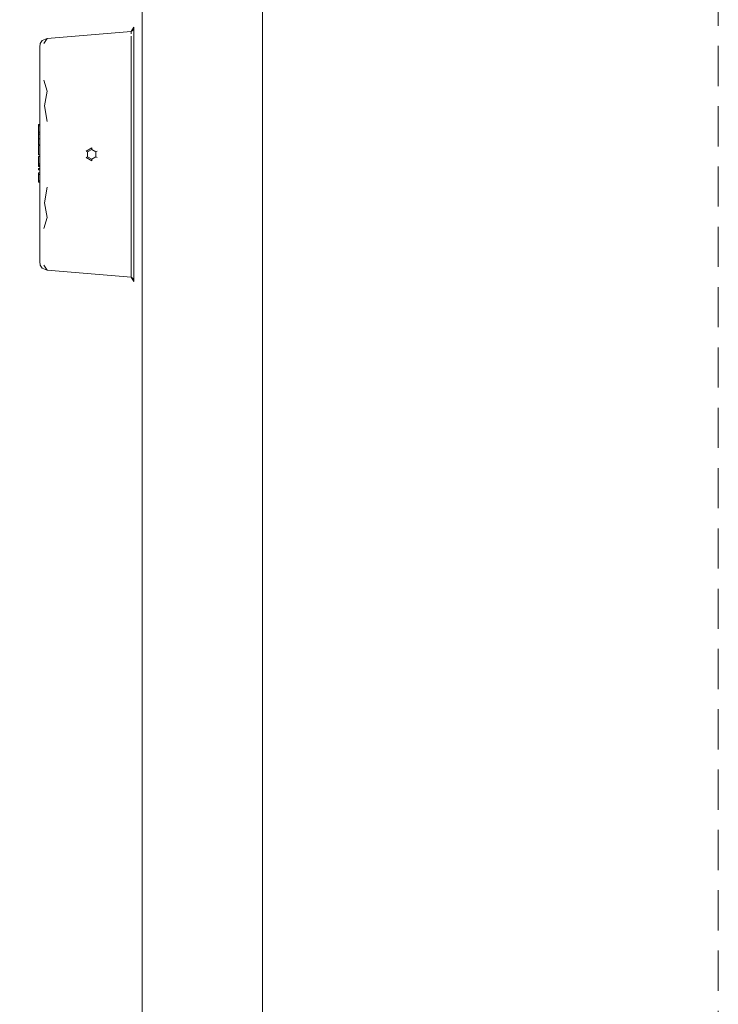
# Model space of a CAD drawing. Header units: millimetres. Extents: x 321 to 585, y -277 to 9.
# Tile 453 of 656: x 521.8 to 525.28, y -206.5 to -201.6. Entities that reach past the tile are written whole.
import ezdxf

# ---------------------------------------------------------------- set-up
doc = ezdxf.new("R2010")
doc.units = ezdxf.units.MM
doc.header["$MEASUREMENT"] = 0
doc.linetypes.add('JIS_02_2.0', pattern=[0.3, 0.2, -0.1])
for name, color, linetype, lineweight in [('DI-Área do detalhe', 7, 'JIS_02_2.0', 9), ('IFC-Elemento construtivo genérico-Contorno', 253, 'Continuous', 5), ('IFC-Viga-Contorno', 66, 'Continuous', 5)]:
    doc.layers.add(name, color=color, linetype=linetype, lineweight=lineweight)

msp = doc.modelspace()

# ---------------------------------------------------------------- linework, layer by layer
at = {"layer": 'DI-Área do detalhe'}
msp.add_lwpolyline([(507.3986, -193.0294), (525.2788, -193.0294), (525.2788, -210.8618), (507.3986, -210.8618), (507.3986, -193.0294)], dxfattribs=at)
at = {"layer": 'IFC-Elemento construtivo genérico-Contorno', "lineweight": 5}
for p, q in [((521.9394, -201.6937), (522.357, -201.6575)), ((522.357, -201.6575), (522.3711, -201.6371)), ((522.357, -201.6575), (522.3711, -201.6479)), ((522.357, -201.6694), (522.357, -201.6575)), ((522.3711, -201.6479), (522.3711, -201.6371)), ((522.3711, -201.6586), (522.3711, -201.6479)), ((522.3711, -201.6902), (522.3711, -201.6586)), ((521.9051, -201.718), (521.9135, -201.7026)), ((521.9135, -201.7026), (521.9394, -201.6937)), ((521.9232, -201.718), (521.9394, -201.6937)), ((522.357, -201.7071), (522.357, -201.6823)), ((522.357, -201.8022), (522.357, -201.7071)), ((522.3711, -201.7218), (522.3711, -201.6902)), ((521.9031, -201.7364), (521.9051, -201.718)), ((521.9031, -201.7796), (521.9031, -201.7364)), ((522.357, -201.8022), (522.357, -201.7546)), ((522.3711, -201.772), (522.3711, -201.7218)), ((521.9031, -201.8624), (521.9031, -201.7796)), ((522.357, -201.935), (522.357, -201.8022)), ((522.3711, -201.8222), (522.3711, -201.772)), ((522.3711, -201.8876), (522.3711, -201.8222)), ((521.9031, -201.9781), (521.9031, -201.8624)), ((521.9226, -201.9007), (521.9394, -201.9548)), ((522.357, -201.935), (522.357, -201.8686)), ((522.3711, -201.9531), (522.3711, -201.8876)), ((521.9259, -202.0276), (521.9394, -201.9548)), ((522.357, -202.095), (522.357, -201.935)), ((522.3711, -202.0293), (522.3711, -201.9531)), ((521.9031, -202.1175), (521.9031, -201.9781)), ((521.9259, -202.0276), (521.9394, -202.1053)), ((522.357, -202.095), (522.357, -202.015)), ((522.3711, -202.1055), (522.3711, -202.0293)), ((522.357, -202.2691), (522.357, -202.095)), ((521.8962, -202.1281), (521.8962, -202.1207)), ((521.8962, -202.1207), (521.9031, -202.1207)), ((521.8962, -202.1584), (521.8962, -202.1281)), ((521.8962, -202.1281), (521.9031, -202.1281)), ((521.9031, -202.2691), (521.9031, -202.1175)), ((522.3711, -202.16), (522.3711, -202.1055)), ((521.8962, -202.1584), (521.9031, -202.1584)), ((521.8962, -202.1687), (521.8962, -202.1584)), ((521.8962, -202.1687), (521.9031, -202.1687)), ((521.8962, -202.1919), (521.8962, -202.1687)), ((521.8962, -202.1919), (521.9031, -202.1919)), ((521.8962, -202.2218), (521.8962, -202.1919)), ((522.357, -202.2691), (522.357, -202.1821)), ((522.3711, -202.2691), (522.3711, -202.16)), ((521.8962, -202.2218), (521.9031, -202.2218)), ((521.8962, -202.2712), (521.8962, -202.225)), ((521.8962, -202.225), (521.9031, -202.225)), ((522.1326, -202.2528), (522.1607, -202.2366)), ((522.1403, -202.2573), (522.1607, -202.2455)), ((522.1607, -202.2455), (522.1607, -202.2366)), ((522.1607, -202.2455), (522.1811, -202.2573)), ((521.8962, -202.2712), (521.9031, -202.2712)), ((521.8962, -202.305), (521.8962, -202.2795)), ((521.8962, -202.2795), (521.9031, -202.2795)), ((521.9031, -202.4207), (521.9031, -202.2691)), ((522.1326, -202.2528), (522.1403, -202.2573)), ((522.1326, -202.2853), (522.1403, -202.2809)), ((522.1326, -202.2853), (522.1607, -202.3016)), ((522.1403, -202.2809), (522.1403, -202.2573)), ((522.1403, -202.2809), (522.1607, -202.2927)), ((522.1607, -202.2927), (522.1811, -202.2809)), ((522.1607, -202.3016), (522.1607, -202.2927)), ((522.1811, -202.2573), (522.1888, -202.2528)), ((522.1811, -202.2809), (522.1811, -202.2573)), ((522.1811, -202.2809), (522.1888, -202.2853)), ((522.357, -202.4432), (522.357, -202.2691)), ((522.357, -202.3561), (522.357, -202.2691)), ((522.3711, -202.3782), (522.3711, -202.2691)), ((521.8962, -202.3168), (521.8962, -202.305)), ((521.8962, -202.3168), (521.9031, -202.3168)), ((521.8962, -202.3232), (521.8962, -202.3168)), ((521.8962, -202.3232), (521.9031, -202.3232)), ((521.8962, -202.3257), (521.8962, -202.3232)), ((521.8962, -202.3293), (521.8962, -202.3257)), ((521.8962, -202.3257), (521.9031, -202.3257)), ((521.8962, -202.3293), (521.9031, -202.3293)), ((521.8962, -202.3469), (521.8962, -202.3395)), ((521.8962, -202.3395), (521.9031, -202.3395)), ((521.8962, -202.3469), (521.9031, -202.3469)), ((521.8962, -202.3696), (521.8962, -202.3617)), ((521.8962, -202.3617), (521.9031, -202.3617)), ((521.8962, -202.3696), (521.9031, -202.3696)), ((521.8962, -202.4004), (521.8962, -202.3696)), ((522.3711, -202.4327), (522.3711, -202.3782)), ((521.8962, -202.4078), (521.8962, -202.4004)), ((521.8962, -202.4004), (521.9031, -202.4004)), ((521.8962, -202.4078), (521.9031, -202.4078)), ((521.9031, -202.56), (521.9031, -202.4207)), ((521.9259, -202.5106), (521.9394, -202.4329)), ((522.357, -202.6031), (522.357, -202.4432)), ((522.357, -202.5231), (522.357, -202.4432)), ((522.3711, -202.5089), (522.3711, -202.4327)), ((521.9259, -202.5106), (521.9394, -202.5834)), ((522.3711, -202.5851), (522.3711, -202.5089)), ((521.9031, -202.6758), (521.9031, -202.56)), ((521.9226, -202.6374), (521.9394, -202.5834)), ((522.3711, -202.6505), (522.3711, -202.5851)), ((522.357, -202.736), (522.357, -202.6031)), ((521.9031, -202.7586), (521.9031, -202.6758)), ((522.357, -202.6696), (522.357, -202.6485)), ((522.3711, -202.716), (522.3711, -202.6505)), ((522.357, -202.8311), (522.357, -202.736)), ((522.357, -202.7836), (522.357, -202.736)), ((522.3711, -202.7662), (522.3711, -202.716)), ((521.9031, -202.8018), (521.9031, -202.7586)), ((522.3711, -202.8164), (522.3711, -202.7662)), ((521.9031, -202.8018), (521.9051, -202.8201)), ((521.9051, -202.8201), (521.9135, -202.8356)), ((521.9135, -202.8356), (521.9394, -202.8445)), ((521.9232, -202.8202), (521.9394, -202.8445)), ((522.357, -202.8807), (522.357, -202.8311)), ((522.357, -202.8559), (522.357, -202.8311)), ((522.3711, -202.848), (522.3711, -202.8164)), ((521.9394, -202.8445), (522.357, -202.8807)), ((522.357, -202.8807), (522.3711, -202.8903)), ((522.357, -202.8807), (522.3711, -202.9011)), ((522.3711, -202.8796), (522.3711, -202.848)), ((522.3711, -202.8903), (522.3711, -202.8796)), ((522.3711, -202.9011), (522.3711, -202.8903))]:
    msp.add_line(p, q, dxfattribs=at)
at = {"layer": 'IFC-Viga-Contorno', "color": 7, "lineweight": 5}
for p, q in [((522.4112, -209.0276), (522.4112, -195.0928)), ((523.0112, -209.0276), (523.0112, -195.0928))]:
    msp.add_line(p, q, dxfattribs=at)

doc.saveas('drawing.dxf')
